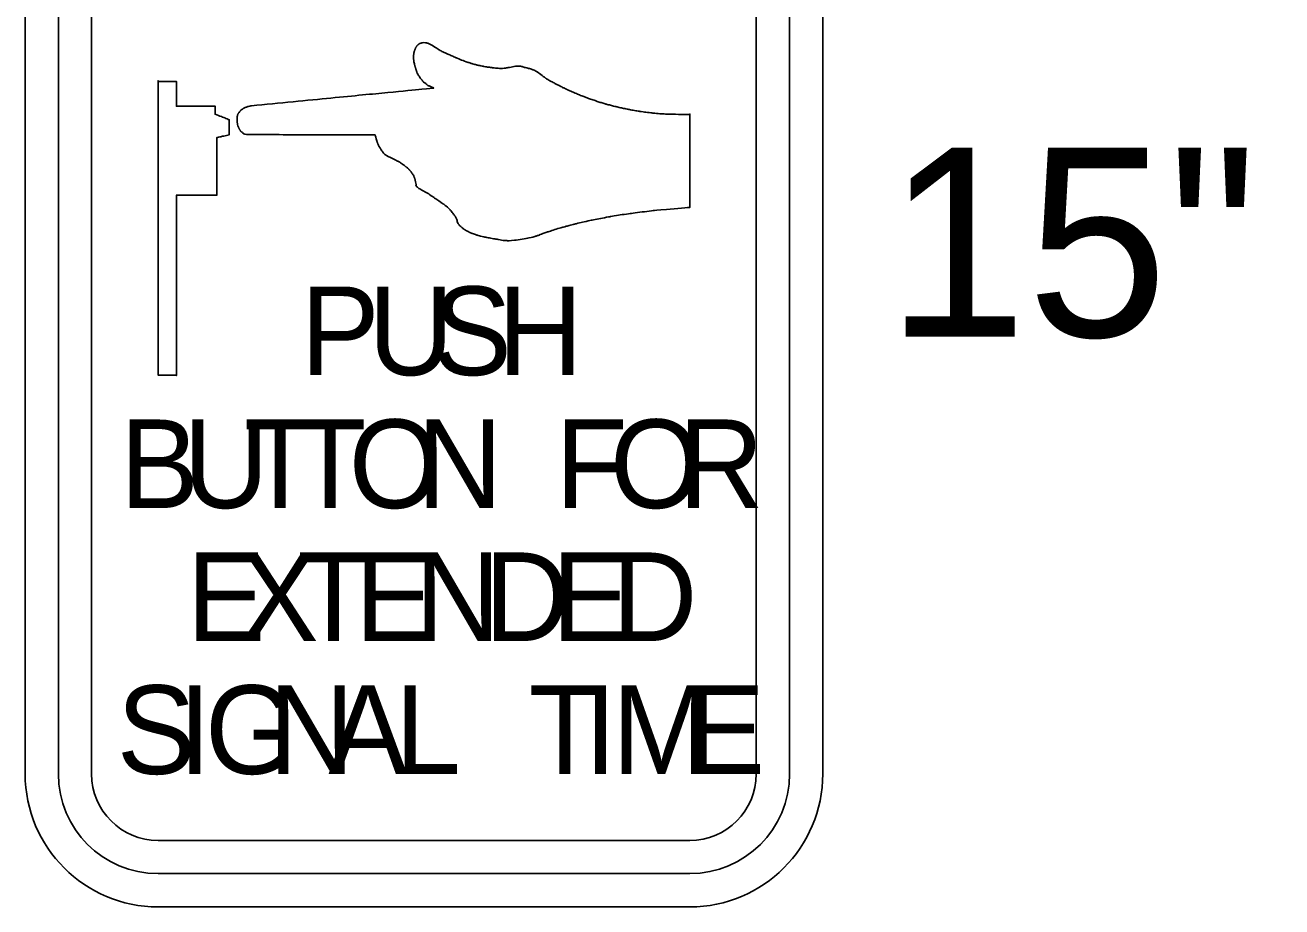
# Model space of a CAD drawing. Extents: x 99976 to 100136, y 99905 to 100011.
# Drawn here: x 100051.7135 to 100052.0963, y 100009.6278 to 100009.8964 of the extents above; entities that cross this region are included whole.
import ezdxf

# ---------------------------------------------------------------- set-up
doc = ezdxf.new("R2010")
doc.units = 0
doc.layers.add('TR_SN_ConstructionSigns', color=7, linetype='Continuous')
doc.layers.add('TR_WZ_WorkZoneDetails', color=7, linetype='Continuous')

msp = doc.modelspace()

# ---------------------------------------------------------------- linework, layer by layer
at = {"layer": 'TR_SN_ConstructionSigns'}
for p, q in [((100051.71346, 100009.66831), (100051.71346, 100009.99231)), ((100051.71346, 100009.99231), (100051.71346, 100009.66831)), ((100051.71346, 100009.99231), (100051.71346, 100009.66831)), ((100051.72358, 100009.99231), (100051.72358, 100009.66831)), ((100051.73371, 100009.66831), (100051.73371, 100009.99231)), ((100051.93621, 100009.99231), (100051.93621, 100009.66831)), ((100051.94633, 100009.66831), (100051.94633, 100009.99231)), ((100051.95646, 100009.99231), (100051.95646, 100009.66831)), ((100051.95646, 100009.66831), (100051.95646, 100009.99231)), ((100051.95646, 100009.66831), (100051.95646, 100009.99231)), ((100051.91596, 100009.64807), (100051.75396, 100009.64807)), ((100051.75396, 100009.63794), (100051.91596, 100009.63794)), ((100051.91596, 100009.62782), (100051.75396, 100009.62782)), ((100051.75396, 100009.62782), (100051.91596, 100009.62782)), ((100051.75396, 100009.62782), (100051.91596, 100009.62782))]:
    msp.add_line(p, q, dxfattribs=at)
for centre, radius, start, end in [((100051.75396, 100009.66831), 0.0405, 180, 270), ((100051.75396, 100009.66831), 0.0405, 180, 270), ((100051.75396, 100009.66831), 0.0405, 180, 270), ((100051.75396, 100009.66831), 0.03038, 180, 270), ((100051.75396, 100009.66831), 0.02025, 180, 270), ((100051.91596, 100009.66831), 0.0405, 270, 0), ((100051.91596, 100009.66831), 0.0405, 270, 0), ((100051.91596, 100009.66831), 0.03038, 270, 0), ((100051.91596, 100009.66831), 0.02025, 270, 0), ((100051.91596, 100009.66831), 0.0405, 270, 0)]:
    msp.add_arc(centre, radius, start, end, dxfattribs=at)
for points, degree in [([(100051.83212, 100009.8887), (100051.83212, 100009.8887), (100051.83202, 100009.88841), (100051.83191, 100009.88803), (100051.83184, 100009.88755), (100051.83184, 100009.88755)], 3), ([(100051.83234, 100009.88932), (100051.83234, 100009.88932), (100051.83228, 100009.88917), (100051.83221, 100009.88899), (100051.83212, 100009.8887), (100051.83212, 100009.8887)], 3), ([(100051.83247, 100009.88964), (100051.83247, 100009.88964), (100051.83241, 100009.8895), (100051.8324, 100009.88948), (100051.83234, 100009.88932), (100051.83234, 100009.88932)], 3), ([(100051.83279, 100009.8901), (100051.83279, 100009.8901), (100051.83267, 100009.88995), (100051.83254, 100009.88977), (100051.83247, 100009.88964), (100051.83247, 100009.88964)], 3), ([(100051.83321, 100009.89053), (100051.83321, 100009.89053), (100051.83307, 100009.89041), (100051.83292, 100009.89025), (100051.83279, 100009.8901), (100051.83279, 100009.8901)], 3), ([(100051.83365, 100009.89081), (100051.83365, 100009.89081), (100051.83351, 100009.89074), (100051.83336, 100009.89065), (100051.83321, 100009.89053), (100051.83321, 100009.89053)], 3), ([(100051.83402, 100009.89096), (100051.83402, 100009.89096), (100051.83383, 100009.8909), (100051.83379, 100009.89088), (100051.83365, 100009.89081), (100051.83365, 100009.89081)], 3), ([(100051.83563, 100009.89106), (100051.83563, 100009.89106), (100051.83484, 100009.8912), (100051.83421, 100009.89102), (100051.83402, 100009.89096), (100051.83402, 100009.89096)], 3), ([(100051.83934, 100009.8891), (100051.83934, 100009.8891), (100051.83833, 100009.88972), (100051.83643, 100009.89093), (100051.83563, 100009.89106), (100051.83563, 100009.89106)], 3), ([(100051.84192, 100009.88778), (100051.84192, 100009.88778), (100051.841, 100009.88821), (100051.84034, 100009.88848), (100051.83934, 100009.8891), (100051.83934, 100009.8891)], 3), ([(100051.83184, 100009.88755), (100051.83184, 100009.88755), (100051.83177, 100009.88707), (100051.83177, 100009.88639), (100051.83183, 100009.88584), (100051.83183, 100009.88584)], 3), ([(100051.83183, 100009.88584), (100051.83183, 100009.88584), (100051.8319, 100009.88529), (100051.83206, 100009.88458), (100051.83214, 100009.88426), (100051.83214, 100009.88426)], 3), ([(100051.84485, 100009.88645), (100051.84485, 100009.88645), (100051.84399, 100009.88682), (100051.84285, 100009.88735), (100051.84192, 100009.88778), (100051.84192, 100009.88778)], 3), ([(100051.8471, 100009.88556), (100051.8471, 100009.88556), (100051.84631, 100009.88584), (100051.84571, 100009.88608), (100051.84485, 100009.88645), (100051.84485, 100009.88645)], 3), ([(100051.84957, 100009.88473), (100051.84957, 100009.88473), (100051.84889, 100009.88494), (100051.84788, 100009.88527), (100051.8471, 100009.88556), (100051.8471, 100009.88556)], 3), ([(100051.85116, 100009.88429), (100051.85116, 100009.88429), (100051.8506, 100009.88443), (100051.85024, 100009.88453), (100051.84957, 100009.88473), (100051.84957, 100009.88473)], 3), ([(100051.83214, 100009.88426), (100051.83214, 100009.88426), (100051.83222, 100009.88394), (100051.83224, 100009.88387), (100051.83232, 100009.88362), (100051.83232, 100009.88362)], 3), ([(100051.83232, 100009.88362), (100051.83232, 100009.88362), (100051.8324, 100009.88337), (100051.83252, 100009.88305), (100051.83261, 100009.88277), (100051.83261, 100009.88277)], 3), ([(100051.83261, 100009.88277), (100051.83261, 100009.88277), (100051.83269, 100009.88249), (100051.83271, 100009.88235), (100051.83287, 100009.88194), (100051.83287, 100009.88194)], 3), ([(100051.83287, 100009.88194), (100051.83287, 100009.88194), (100051.83303, 100009.88154), (100051.83363, 100009.8807), (100051.83395, 100009.88024), (100051.83395, 100009.88024)], 3), ([(100051.85295, 100009.88391), (100051.85295, 100009.88391), (100051.85215, 100009.88406), (100051.85173, 100009.88415), (100051.85116, 100009.88429), (100051.85116, 100009.88429)], 3), ([(100051.85596, 100009.88346), (100051.85596, 100009.88346), (100051.85476, 100009.8836), (100051.85375, 100009.88376), (100051.85295, 100009.88391), (100051.85295, 100009.88391)], 3), ([(100051.86019, 100009.88342), (100051.86019, 100009.88342), (100051.85884, 100009.8832), (100051.85716, 100009.88332), (100051.85596, 100009.88346), (100051.85596, 100009.88346)], 3), ([(100051.86411, 100009.88397), (100051.86411, 100009.88397), (100051.86334, 100009.88408), (100051.86153, 100009.88364), (100051.86019, 100009.88342), (100051.86019, 100009.88342)], 3), ([(100051.86563, 100009.88358), (100051.86563, 100009.88358), (100051.86491, 100009.88379), (100051.86489, 100009.88387), (100051.86411, 100009.88397), (100051.86411, 100009.88397)], 3), ([(100051.86841, 100009.88274), (100051.86841, 100009.88274), (100051.86731, 100009.88322), (100051.86634, 100009.88337), (100051.86563, 100009.88358), (100051.86563, 100009.88358)], 3), ([(100051.872, 100009.88034), (100051.872, 100009.88034), (100051.87091, 100009.88109), (100051.86951, 100009.88226), (100051.86841, 100009.88274), (100051.86841, 100009.88274)], 3), ([(100051.75396, 100009.87931), (100051.75396, 100009.87931), (100051.75396, 100009.87931), (100051.75396, 100009.78981)], 2), ([(100051.75953, 100009.87931), (100051.75953, 100009.87931), (100051.75953, 100009.87931), (100051.75396, 100009.87931)], 2), ([(100051.75953, 100009.87176), (100051.75953, 100009.87176), (100051.75953, 100009.87176), (100051.75953, 100009.87931)], 2), ([(100051.83779, 100009.87725), (100051.83779, 100009.87725), (100051.83779, 100009.87725), (100051.7824, 100009.8719)], 2), ([(100051.83395, 100009.88024), (100051.83395, 100009.88024), (100051.83427, 100009.87979), (100051.83447, 100009.87947), (100051.83476, 100009.8792), (100051.83476, 100009.8792)], 3), ([(100051.83476, 100009.8792), (100051.83476, 100009.8792), (100051.83505, 100009.87893), (100051.83532, 100009.87877), (100051.83559, 100009.87855), (100051.83559, 100009.87855)], 3), ([(100051.83559, 100009.87855), (100051.83559, 100009.87855), (100051.83586, 100009.87833), (100051.83605, 100009.8781), (100051.83646, 100009.87796), (100051.83646, 100009.87796)], 3), ([(100051.83646, 100009.87796), (100051.83646, 100009.87796), (100051.83687, 100009.87781), (100051.83785, 100009.87736), (100051.83786, 100009.87732), (100051.83786, 100009.87732)], 3), ([(100051.83786, 100009.87725), (100051.83786, 100009.87725), (100051.83786, 100009.87723), (100051.83779, 100009.87725), (100051.83779, 100009.87725)], 3), ([(100051.83786, 100009.87732), (100051.83786, 100009.87732), (100051.83786, 100009.87729), (100051.83786, 100009.87728), (100051.83786, 100009.87725), (100051.83786, 100009.87725)], 3), ([(100051.87516, 100009.87855), (100051.87516, 100009.87855), (100051.87424, 100009.87903), (100051.8731, 100009.8796), (100051.872, 100009.88034), (100051.872, 100009.88034)], 3), ([(100051.87748, 100009.87735), (100051.87748, 100009.87735), (100051.87655, 100009.87781), (100051.87609, 100009.87806), (100051.87516, 100009.87855), (100051.87516, 100009.87855)], 3), ([(100051.88074, 100009.87586), (100051.88074, 100009.87586), (100051.87965, 100009.87632), (100051.8784, 100009.87689), (100051.87748, 100009.87735), (100051.87748, 100009.87735)], 3), ([(100051.88402, 100009.87453), (100051.88402, 100009.87453), (100051.88291, 100009.87495), (100051.88183, 100009.87539), (100051.88074, 100009.87586), (100051.88074, 100009.87586)], 3), ([(100051.88742, 100009.87333), (100051.88742, 100009.87333), (100051.88634, 100009.87369), (100051.88513, 100009.87411), (100051.88402, 100009.87453), (100051.88402, 100009.87453)], 3), ([(100051.89049, 100009.87239), (100051.89049, 100009.87239), (100051.88943, 100009.87269), (100051.8885, 100009.87298), (100051.88742, 100009.87333), (100051.88742, 100009.87333)], 3), ([(100051.77136, 100009.87176), (100051.77136, 100009.87176), (100051.77136, 100009.87176), (100051.75953, 100009.87176)], 2), ([(100051.77136, 100009.86924), (100051.77136, 100009.86924), (100051.77136, 100009.86924), (100051.77136, 100009.87176)], 2), ([(100051.77138, 100009.86929), (100051.77138, 100009.86929), (100051.77138, 100009.86929), (100051.77136, 100009.86924)], 2), ([(100051.77138, 100009.86929), (100051.77138, 100009.86929), (100051.77138, 100009.86929), (100051.77136, 100009.86924)], 2), ([(100051.77561, 100009.86764), (100051.77561, 100009.86764), (100051.77561, 100009.86764), (100051.77138, 100009.86929)], 2), ([(100051.77837, 100009.86947), (100051.77837, 100009.86947), (100051.77828, 100009.8693), (100051.7782, 100009.86914), (100051.77811, 100009.86878), (100051.77811, 100009.86878)], 3), ([(100051.77861, 100009.86983), (100051.77861, 100009.86983), (100051.77849, 100009.86966), (100051.77847, 100009.86963), (100051.77837, 100009.86947), (100051.77837, 100009.86947)], 3), ([(100051.77911, 100009.87043), (100051.77911, 100009.87043), (100051.7789, 100009.87023), (100051.77873, 100009.86999), (100051.77861, 100009.86983), (100051.77861, 100009.86983)], 3), ([(100051.77989, 100009.87101), (100051.77989, 100009.87101), (100051.77962, 100009.87085), (100051.77932, 100009.87063), (100051.77911, 100009.87043), (100051.77911, 100009.87043)], 3), ([(100051.7807, 100009.87141), (100051.7807, 100009.87141), (100051.78043, 100009.8713), (100051.78015, 100009.87117), (100051.77989, 100009.87101), (100051.77989, 100009.87101)], 3), ([(100051.78147, 100009.87169), (100051.78147, 100009.87169), (100051.78121, 100009.8716), (100051.78097, 100009.87152), (100051.7807, 100009.87141), (100051.7807, 100009.87141)], 3), ([(100051.7824, 100009.8719), (100051.7824, 100009.8719), (100051.7824, 100009.8719), (100051.78173, 100009.87177), (100051.78147, 100009.87169)], 3), ([(100051.89377, 100009.87154), (100051.89377, 100009.87154), (100051.89265, 100009.87181), (100051.89155, 100009.87209), (100051.89049, 100009.87239), (100051.89049, 100009.87239)], 3), ([(100051.89719, 100009.8708), (100051.89719, 100009.8708), (100051.89601, 100009.87103), (100051.89489, 100009.87127), (100051.89377, 100009.87154), (100051.89377, 100009.87154)], 3), ([(100051.90084, 100009.87016), (100051.90084, 100009.87016), (100051.89983, 100009.87032), (100051.89837, 100009.87056), (100051.89719, 100009.8708), (100051.89719, 100009.8708)], 3), ([(100051.90328, 100009.86983), (100051.90328, 100009.86983), (100051.9024, 100009.86994), (100051.90186, 100009.87001), (100051.90084, 100009.87016), (100051.90084, 100009.87016)], 3), ([(100051.90611, 100009.86953), (100051.90611, 100009.86953), (100051.90529, 100009.8696), (100051.90416, 100009.86972), (100051.90328, 100009.86983), (100051.90328, 100009.86983)], 3), ([(100051.90817, 100009.86938), (100051.90817, 100009.86938), (100051.90748, 100009.86943), (100051.90692, 100009.86946), (100051.90611, 100009.86953), (100051.90611, 100009.86953)], 3), ([(100051.91584, 100009.86921), (100051.91584, 100009.86921), (100051.91584, 100009.86921), (100051.90886, 100009.86933), (100051.90817, 100009.86938)], 3), ([(100051.91596, 100009.86936), (100051.91596, 100009.86936), (100051.91596, 100009.86936), (100051.91584, 100009.86921)], 2), ([(100051.91595, 100009.84092), (100051.91595, 100009.84092), (100051.91595, 100009.84092), (100051.91596, 100009.86936)], 2), ([(100051.77566, 100009.86304), (100051.77566, 100009.86304), (100051.77566, 100009.86304), (100051.77561, 100009.86764)], 2), ([(100051.77811, 100009.86878), (100051.77811, 100009.86878), (100051.77801, 100009.86843), (100051.778, 100009.86731), (100051.77809, 100009.86672), (100051.77809, 100009.86672)], 3), ([(100051.77809, 100009.86672), (100051.77809, 100009.86672), (100051.77819, 100009.86613), (100051.7784, 100009.86548), (100051.7785, 100009.86525), (100051.7785, 100009.86525)], 3), ([(100051.77182, 100009.86217), (100051.77182, 100009.86217), (100051.77182, 100009.86217), (100051.77566, 100009.86304)], 2), ([(100051.77183, 100009.84464), (100051.77183, 100009.84464), (100051.77183, 100009.84464), (100051.77182, 100009.86217)], 2), ([(100051.7785, 100009.86525), (100051.7785, 100009.86525), (100051.77861, 100009.86501), (100051.77864, 100009.86495), (100051.77873, 100009.86479), (100051.77873, 100009.86479)], 3), ([(100051.77873, 100009.86479), (100051.77873, 100009.86479), (100051.77881, 100009.86462), (100051.77892, 100009.86442), (100051.77903, 100009.86428), (100051.77903, 100009.86428)], 3), ([(100051.77903, 100009.86428), (100051.77903, 100009.86428), (100051.77913, 100009.86415), (100051.77917, 100009.86411), (100051.77933, 100009.86396), (100051.77933, 100009.86396)], 3), ([(100051.77933, 100009.86396), (100051.77933, 100009.86396), (100051.77949, 100009.86381), (100051.77979, 100009.86359), (100051.78003, 100009.86342), (100051.78003, 100009.86342)], 3), ([(100051.78003, 100009.86342), (100051.78003, 100009.86342), (100051.78026, 100009.86325), (100051.78111, 100009.86309), (100051.78111, 100009.86309)], 3), ([(100051.78111, 100009.86309), (100051.78111, 100009.86309), (100051.78111, 100009.86309), (100051.82011, 100009.86304)], 2), ([(100051.82011, 100009.86304), (100051.82011, 100009.86304), (100051.82011, 100009.86304), (100051.82048, 100009.86144), (100051.82058, 100009.86117)], 3), ([(100051.82058, 100009.86117), (100051.82058, 100009.86117), (100051.82067, 100009.8609), (100051.82076, 100009.86064), (100051.82087, 100009.86036), (100051.82087, 100009.86036)], 3), ([(100051.82087, 100009.86036), (100051.82087, 100009.86036), (100051.82099, 100009.86008), (100051.82113, 100009.85978), (100051.82127, 100009.85951), (100051.82127, 100009.85951)], 3), ([(100051.82127, 100009.85951), (100051.82127, 100009.85951), (100051.82142, 100009.85924), (100051.82154, 100009.85904), (100051.82175, 100009.85874), (100051.82175, 100009.85874)], 3), ([(100051.82175, 100009.85874), (100051.82175, 100009.85874), (100051.82196, 100009.85843), (100051.82232, 100009.85794), (100051.82251, 100009.85768), (100051.82251, 100009.85768)], 3), ([(100051.82251, 100009.85768), (100051.82251, 100009.85768), (100051.8227, 100009.85742), (100051.82269, 100009.85741), (100051.8229, 100009.85717), (100051.8229, 100009.85717)], 3), ([(100051.8229, 100009.85717), (100051.8229, 100009.85717), (100051.82311, 100009.85693), (100051.82629, 100009.85535), (100051.82701, 100009.85498), (100051.82701, 100009.85498)], 3), ([(100051.82701, 100009.85498), (100051.82701, 100009.85498), (100051.82774, 100009.85461), (100051.82798, 100009.85441), (100051.82839, 100009.85411), (100051.82839, 100009.85411)], 3), ([(100051.82839, 100009.85411), (100051.82839, 100009.85411), (100051.82881, 100009.85382), (100051.82924, 100009.85348), (100051.82953, 100009.85325), (100051.82953, 100009.85325)], 3), ([(100051.82953, 100009.85325), (100051.82953, 100009.85325), (100051.82983, 100009.85302), (100051.82999, 100009.85289), (100051.83018, 100009.85271), (100051.83018, 100009.85271)], 3), ([(100051.83018, 100009.85271), (100051.83018, 100009.85271), (100051.83037, 100009.85253), (100051.83047, 100009.85241), (100051.83067, 100009.85216), (100051.83067, 100009.85216)], 3), ([(100051.83067, 100009.85216), (100051.83067, 100009.85216), (100051.83087, 100009.85192), (100051.83116, 100009.85156), (100051.83138, 100009.85124), (100051.83138, 100009.85124)], 3), ([(100051.83138, 100009.85124), (100051.83138, 100009.85124), (100051.8316, 100009.85093), (100051.83186, 100009.85045), (100051.83195, 100009.85024), (100051.83195, 100009.85024)], 3), ([(100051.83195, 100009.85024), (100051.83195, 100009.85024), (100051.83205, 100009.85003), (100051.83206, 100009.84997), (100051.83212, 100009.84981), (100051.83212, 100009.84981)], 3), ([(100051.83212, 100009.84981), (100051.83212, 100009.84981), (100051.83218, 100009.84965), (100051.83224, 100009.84946), (100051.83229, 100009.84928), (100051.83229, 100009.84928)], 3), ([(100051.83229, 100009.84928), (100051.83229, 100009.84928), (100051.83234, 100009.84911), (100051.83265, 100009.84746), (100051.83265, 100009.84746)], 3), ([(100051.83265, 100009.84746), (100051.83265, 100009.84746), (100051.83265, 100009.84746), (100051.83246, 100009.84767), (100051.8325, 100009.8476)], 3), ([(100051.8325, 100009.8476), (100051.8325, 100009.8476), (100051.83254, 100009.84752), (100051.83256, 100009.84748), (100051.83263, 100009.84738), (100051.83263, 100009.84738)], 3), ([(100051.83263, 100009.84738), (100051.83263, 100009.84738), (100051.8327, 100009.84727), (100051.83363, 100009.84652), (100051.83461, 100009.84604), (100051.83461, 100009.84604)], 3), ([(100051.75953, 100009.84464), (100051.75953, 100009.84464), (100051.75953, 100009.84464), (100051.77183, 100009.84464)], 2), ([(100051.75953, 100009.78981), (100051.75953, 100009.78981), (100051.75953, 100009.78981), (100051.75953, 100009.84464)], 2), ([(100051.83461, 100009.84604), (100051.83461, 100009.84604), (100051.83559, 100009.84556), (100051.83721, 100009.84445), (100051.8381, 100009.84383), (100051.8381, 100009.84383)], 3), ([(100051.8381, 100009.84383), (100051.8381, 100009.84383), (100051.839, 100009.84322), (100051.83937, 100009.84298), (100051.84008, 100009.8425), (100051.84008, 100009.8425)], 3), ([(100051.84008, 100009.8425), (100051.84008, 100009.8425), (100051.84079, 100009.84202), (100051.84167, 100009.8414), (100051.84227, 100009.84085), (100051.84227, 100009.84085)], 3), ([(100051.84227, 100009.84085), (100051.84227, 100009.84085), (100051.84286, 100009.8403), (100051.84331, 100009.83973), (100051.84368, 100009.83927), (100051.84368, 100009.83927)], 3), ([(100051.84368, 100009.83927), (100051.84368, 100009.83927), (100051.84404, 100009.8388), (100051.84429, 100009.83845), (100051.8445, 100009.83812), (100051.8445, 100009.83812)], 3), ([(100051.89176, 100009.83811), (100051.89176, 100009.83811), (100051.89375, 100009.83846), (100051.89578, 100009.83878), (100051.89798, 100009.83908), (100051.89798, 100009.83908)], 3), ([(100051.89798, 100009.83908), (100051.89798, 100009.83908), (100051.90019, 100009.83939), (100051.90265, 100009.83967), (100051.90499, 100009.83995), (100051.90499, 100009.83995)], 3), ([(100051.90499, 100009.83995), (100051.90499, 100009.83995), (100051.90732, 100009.84022), (100051.91595, 100009.84092), (100051.91595, 100009.84092)], 3), ([(100051.8445, 100009.83812), (100051.8445, 100009.83812), (100051.84471, 100009.83779), (100051.84478, 100009.83768), (100051.84492, 100009.83732), (100051.84492, 100009.83732)], 3), ([(100051.84492, 100009.83732), (100051.84492, 100009.83732), (100051.84506, 100009.83695), (100051.84517, 100009.83633), (100051.84541, 100009.83594), (100051.84541, 100009.83594)], 3), ([(100051.84541, 100009.83594), (100051.84541, 100009.83594), (100051.84564, 100009.83554), (100051.84601, 100009.83525), (100051.8463, 100009.83499), (100051.8463, 100009.83499)], 3), ([(100051.8463, 100009.83499), (100051.8463, 100009.83499), (100051.84659, 100009.83474), (100051.84675, 100009.83457), (100051.84708, 100009.83433), (100051.84708, 100009.83433)], 3), ([(100051.87274, 100009.83348), (100051.87274, 100009.83348), (100051.87389, 100009.83387), (100051.8757, 100009.83444), (100051.87706, 100009.83482), (100051.87706, 100009.83482)], 3), ([(100051.87706, 100009.83482), (100051.87706, 100009.83482), (100051.87842, 100009.83521), (100051.87938, 100009.83546), (100051.88088, 100009.83584), (100051.88088, 100009.83584)], 3), ([(100051.88088, 100009.83584), (100051.88088, 100009.83584), (100051.88237, 100009.83621), (100051.88422, 100009.83663), (100051.88603, 100009.83701), (100051.88603, 100009.83701)], 3), ([(100051.88603, 100009.83701), (100051.88603, 100009.83701), (100051.88785, 100009.83739), (100051.88977, 100009.83776), (100051.89176, 100009.83811), (100051.89176, 100009.83811)], 3), ([(100051.84708, 100009.83433), (100051.84708, 100009.83433), (100051.84741, 100009.83408), (100051.84789, 100009.8338), (100051.84831, 100009.83359), (100051.84831, 100009.83359)], 3), ([(100051.84831, 100009.83359), (100051.84831, 100009.83359), (100051.84873, 100009.83337), (100051.84908, 100009.83321), (100051.84957, 100009.83301), (100051.84957, 100009.83301)], 3), ([(100051.84957, 100009.83301), (100051.84957, 100009.83301), (100051.85007, 100009.83282), (100051.85061, 100009.83263), (100051.85127, 100009.83244), (100051.85127, 100009.83244)], 3), ([(100051.85127, 100009.83244), (100051.85127, 100009.83244), (100051.85192, 100009.83225), (100051.8525, 100009.83209), (100051.8535, 100009.83188), (100051.8535, 100009.83188)], 3), ([(100051.8535, 100009.83188), (100051.8535, 100009.83188), (100051.8545, 100009.83166), (100051.8561, 100009.83139), (100051.85724, 100009.8312), (100051.85724, 100009.8312)], 3), ([(100051.85724, 100009.8312), (100051.85724, 100009.8312), (100051.85839, 100009.83101), (100051.8588, 100009.83088), (100051.86038, 100009.83078), (100051.86038, 100009.83078)], 3), ([(100051.86038, 100009.83078), (100051.86038, 100009.83078), (100051.86197, 100009.83068), (100051.86782, 100009.83177), (100051.86823, 100009.83189), (100051.86823, 100009.83189)], 3), ([(100051.86823, 100009.83189), (100051.86823, 100009.83189), (100051.86864, 100009.83201), (100051.86872, 100009.83203), (100051.86905, 100009.83215), (100051.86905, 100009.83215)], 3), ([(100051.86905, 100009.83215), (100051.86905, 100009.83215), (100051.86937, 100009.83226), (100051.86962, 100009.83235), (100051.87018, 100009.83257), (100051.87018, 100009.83257)], 3), ([(100051.87018, 100009.83257), (100051.87018, 100009.83257), (100051.87075, 100009.83279), (100051.8716, 100009.8331), (100051.87274, 100009.83348), (100051.87274, 100009.83348)], 3), ([(100051.75396, 100009.78981), (100051.75396, 100009.78981), (100051.75396, 100009.78981), (100051.75953, 100009.78981)], 2)]:
    msp.add_open_spline(points, degree=degree, dxfattribs=at)
at = {"layer": 'TR_WZ_WorkZoneDetails'}
msp.add_arc((100052.387, 100009.65228), 0.57589, 20.89959, 140.19405, dxfattribs=at)

# ---------------------------------------------------------------- texts
at = {"layer": 'TR_SN_ConstructionSigns'}
msp.add_text('15"', height=0.0576, rotation=360, dxfattribs=at).set_placement((100051.97585, 100009.80152))
for s, p in [('P', (100051.79741, 100009.78981)), ('U', (100051.81794, 100009.78981)), ('S', (100051.83766, 100009.78981)), ('H', (100051.85738, 100009.78981)), ('B', (100051.74236, 100009.74931)), ('U', (100051.76161, 100009.74931)), ('T', (100051.78013, 100009.74931)), ('T', (100051.79536, 100009.74931)), ('O', (100051.81205, 100009.74931)), ('N', (100051.83284, 100009.74931)), ('F', (100051.87496, 100009.74931)), ('O', (100051.89164, 100009.74931)), ('R', (100051.91243, 100009.74931)), ('E', (100051.7626, 100009.70881)), ('X', (100051.7788, 100009.70881)), ('T', (100051.79635, 100009.70881)), ('E', (100051.8139, 100009.70881)), ('N', (100051.83226, 100009.70881)), ('D', (100051.85332, 100009.70881)), ('E', (100051.87384, 100009.70881)), ('D', (100051.8922, 100009.70881)), ('S', (100051.74135, 100009.66831)), ('I', (100051.76014, 100009.66831)), ('G', (100051.76824, 100009.66831)), ('N', (100051.78768, 100009.66831)), ('A', (100051.80582, 100009.66831)), ('L', (100051.82613, 100009.66831)), ('T', (100051.8669, 100009.66831)), ('I', (100051.88369, 100009.66831)), ('M', (100051.89222, 100009.66831)), ('E', (100051.91479, 100009.66831))]:
    msp.add_text(s, height=0.027, dxfattribs=at).set_placement(p)

doc.saveas('drawing.dxf')
